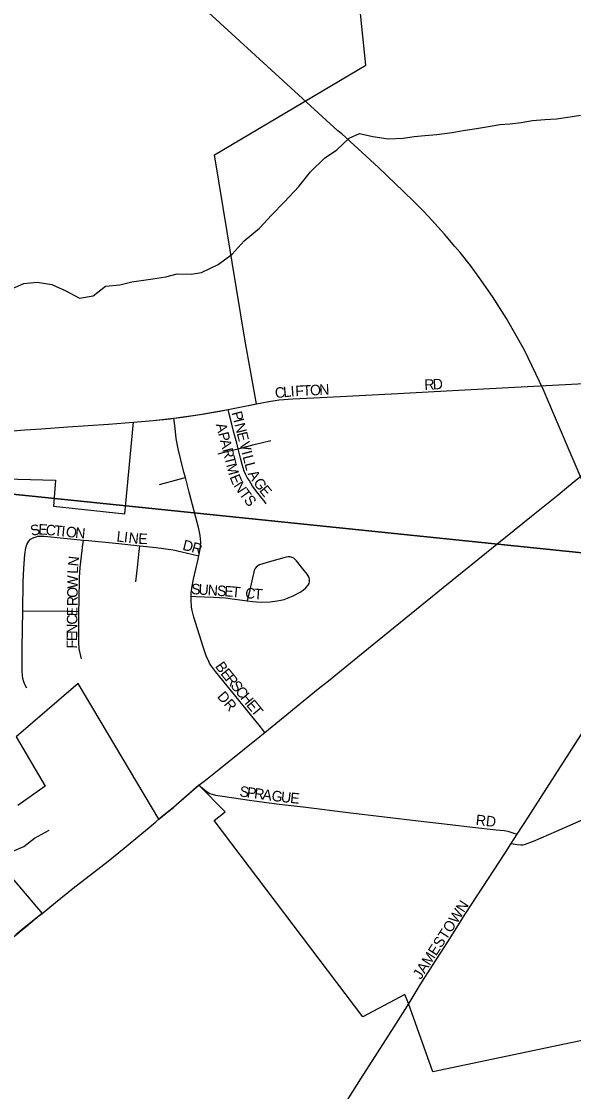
# Model space of a CAD drawing. Extents: x 1410790 to 1770854, y 566777 to 831614.
# Drawn here: x 1645691 to 1648322, y 663931 to 669029 of the extents above; entities that cross this region are included whole.
import ezdxf

# ---------------------------------------------------------------- set-up
doc = ezdxf.new("R2010")
doc.units = 0
for name, color, linetype in [('GM_X_City_Street', 7, 'Continuous'), ('GM_X_City_Street_Text', 7, 'Continuous'), ('GM_X_Corporation', 7, 'Continuous'), ('GM_X_County_Road', 7, 'Continuous'), ('GM_X_Minor_River', 7, 'Continuous'), ('GM_X_Rail_Line', 7, 'Continuous'), ('GM_X_Section', 7, 'Continuous'), ('GM_X_Township_Road', 7, 'Continuous'), ('GM_X_US_Route', 7, 'Continuous')]:
    doc.layers.add(name, color=color, linetype=linetype)

msp = doc.modelspace()

# ---------------------------------------------------------------- linework, layer by layer
at = {"layer": 'GM_X_City_Street'}
for points in [[(1646810.8, 667207.6), (1646870.1, 667219.2), (1646918.5, 667226.3), (1646983.7, 667231.7), (1647147.6, 667239.2), (1647483.9, 667256.7), (1647628.1, 667264.6), (1647862.8, 667278), (1648281, 667299.3), (1648431.4, 667307.9), (1648638.6, 667320.5), (1648815.2, 667331), (1648833.2, 667331.2), (1648847.9, 667331.1)], [(1646723, 666993.3), (1646716.8, 667019.7), (1646703.4, 667070.9), (1646693.2, 667110.2), (1646682.8, 667154), (1646676.3, 667181.2)], [(1646471.9, 666856.8), (1646465.2, 666881.7), (1646437.9, 666993.8), (1646428.9, 667042.5), (1646422.9, 667091.8), (1646417.2, 667138.6)], [(1646723, 666993.3), (1646800.3, 667013.1), (1646878.7, 667033.6)], [(1646628.2, 666969.9), (1646676.6, 666982.7), (1646723, 666993.3)], [(1646857.8, 666730.6), (1646846.8, 666744.8), (1646835.7, 666757.4), (1646824.7, 666771.6), (1646812.1, 666788.1), (1646792.4, 666814.9), (1646775.3, 666843.3), (1646766.6, 666857.2), (1646758.8, 666871.7), (1646752.3, 666886.8), (1646746.9, 666902.3), (1646742.5, 666917.9), (1646734.9, 666949.2), (1646723, 666993.3)], [(1646349.5, 666822.6), (1646442.1, 666848.5), (1646471.9, 666856.8)], [(1646536.7, 666483.1), (1646543.3, 666515.7), (1646544.9, 666531.7), (1646545.4, 666547.8), (1646544.8, 666563.9), (1646543.1, 666579.9), (1646536.6, 666611.5), (1646490.9, 666786.4), (1646471.9, 666856.8)], [(1645734.3, 666563), (1645749.6, 666570.3), (1645761.6, 666574.3), (1645768.4, 666576.5), (1645774.2, 666577.3), (1645783.7, 666577.5), (1645799.9, 666576.7), (1645987.3, 666558)], [(1645698.3, 666221.2), (1645699.4, 666358.5), (1645702.1, 666424.3), (1645707.4, 666489.8), (1645712.4, 666522.2), (1645717, 666537.9), (1645725.9, 666553.6), (1645734.3, 666563)], [(1645965.1, 666218.5), (1645965.3, 666266.4), (1645967.8, 666379.7), (1645971, 666428.2), (1645980.5, 666508.6), (1645982.7, 666524.7), (1645987.3, 666558)], [(1645987.3, 666558), (1646010.1, 666555.7), (1646155.8, 666541.5), (1646255.6, 666531.1)], [(1646236.4, 666359.7), (1646245.8, 666441.5), (1646252.7, 666505.1), (1646255.6, 666531.1)], [(1646255.6, 666531.1), (1646333.7, 666523), (1646414.2, 666511.9), (1646455.3, 666503), (1646509.7, 666489.6), (1646536.7, 666483.1)], [(1646499.6, 666291.7), (1646500.1, 666306.3), (1646504, 666339.3), (1646510.3, 666372), (1646533.6, 666467.8), (1646536.7, 666483.1)], [(1646765.9, 666269), (1646793.2, 666265.4), (1646811.2, 666263.8), (1646836.9, 666263.3), (1646876.4, 666265), (1646909.7, 666268.5), (1646926.3, 666271.6), (1646942.5, 666275.8), (1646958.5, 666281), (1646989.5, 666293.9), (1647019, 666309.9), (1647033, 666319.4), (1647046.1, 666330.6), (1647057.2, 666344.3), (1647061.7, 666352.2), (1647064, 666361.4), (1647064.1, 666371), (1647062.3, 666380), (1647053.1, 666395.4), (1647032.1, 666421.4), (1647000.8, 666459.7), (1646988.5, 666472.3), (1646980.4, 666476.2), (1646970.6, 666478.7), (1646962.6, 666478.6), (1646952.9, 666477.2), (1646872.9, 666454.8), (1646825.2, 666439.7), (1646816, 666434.7), (1646809.8, 666429.8), (1646804.2, 666423.1), (1646800, 666414.1), (1646789.1, 666364.7), (1646778.7, 666321), (1646765.9, 666269)], [(1646850.9, 665642.2), (1646823.5, 665676), (1646616.3, 665931.6), (1646596.5, 665958.2), (1646587.7, 665972.5), (1646579.9, 665987.3), (1646573.1, 666002.6), (1646556.8, 666049.6), (1646511.6, 666190.7), (1646503.8, 666223.1), (1646501.2, 666239.6), (1646499, 666273), (1646499.6, 666291.7)], [(1646499.6, 666291.7), (1646521.8, 666290.3), (1646605.4, 666286.7), (1646663.5, 666283)], [(1646663.5, 666283), (1646694.9, 666279), (1646743.8, 666272), (1646765.9, 666269)], [(1645716.3, 665853.3), (1645708.9, 665867.9), (1645702.8, 665883.1), (1645698.4, 665898.8), (1645695.7, 665914.9), (1645694.4, 665931.2), (1645694.5, 665978.4), (1645694.2, 666045.8), (1645698.3, 666221.2)], [(1645698.3, 666221.2), (1645908.6, 666219.8), (1645924.8, 666219.4), (1645965.1, 666218.5)], [(1645976.8, 665992.2), (1645966.7, 666039.7), (1645964.2, 666071.9), (1645965.1, 666218.5)], [(1648053.3, 665157.1), (1648103, 665235.7), (1648165.6, 665331.7), (1648370.8, 665651.2)], [(1648025, 665112.4), (1648053.2, 665108.7), (1648070.9, 665106.4), (1648079.9, 665106.7), (1648087.6, 665108.9), (1648131.3, 665124.8), (1648239.7, 665171.3), (1648492.7, 665282.4), (1648625.4, 665339.7), (1648717.9, 665382.6), (1648956, 665484.5), (1649010.8, 665508.8)], [(1646536.2, 665390.2), (1646575.2, 665358.8), (1646588.6, 665351.3), (1646599.2, 665347.8), (1646615.9, 665343.8), (1646649.5, 665337.7), (1646788.8, 665318.3)], [(1646788.8, 665318.3), (1646823, 665313.6), (1646919.1, 665301), (1647033.1, 665287.4), (1647260.9, 665259.3), (1647581.5, 665220.4), (1647733.9, 665202.7), (1647839.4, 665190.5), (1647953, 665178.5), (1647990.5, 665174.2), (1648008.6, 665171.1), (1648037.6, 665162.1), (1648053.3, 665157.1)], [(1648025, 665112.4), (1648053.3, 665157.1)], [(1647538.6, 664352.2), (1647590.2, 664439.1), (1647649.6, 664531.5), (1647722.3, 664644.6), (1647805.6, 664776.6), (1647997.8, 665069.5), (1648025, 665112.4)]]:
    msp.add_lwpolyline(points, dxfattribs=at)
at = {"layer": 'GM_X_Corporation'}
for points in [[(1650233.1, 669909.9), (1651025.1, 668176.7), (1651425.7, 667266.8), (1651660, 666881.1), (1651805, 666228.7), (1652306.7, 666341), (1652444.1, 665812.8), (1652082.6, 665732.9), (1652233.3, 664987), (1652150.7, 664969.9), (1647651.5, 664024.9), (1647535.3, 664350.9), (1647517.4, 664393.3), (1647317.3, 664287.2), (1646609, 665222.2), (1646661.6, 665264.2), (1646536.2, 665390.3), (1646414.9, 665284.8), (1646346.4, 665229), (1645961.7, 665875.9), (1645665.9, 665621.8), (1645803.4, 665386.1), (1645673.9, 665293.9)], [(1645373.9, 666856.3), (1645853.7, 666843.2), (1645843.7, 666719.8), (1646184, 666682.9), (1646224.3, 667120.1), (1646318.4, 667127.4), (1646417.2, 667138.6), (1646541, 667156.6), (1646676.3, 667181.2), (1646810.8, 667207.6), (1646757.6, 667505.3), (1646611.4, 668393.6), (1647332.2, 668821.3), (1647286.8, 669253.5)], [(1645492.5, 665127.3), (1645789.1, 664779.4), (1645719.4, 664724.5), (1645695, 664703.8), (1645663.8, 664677.7)]]:
    msp.add_lwpolyline(points, dxfattribs=at)
at = {"layer": 'GM_X_County_Road'}
msp.add_lwpolyline([(1647185, 663798.3), (1647308.1, 663992.2), (1647466.4, 664239.4), (1647519.2, 664322.7), (1647538.6, 664352.2)], dxfattribs=at)
at = {"layer": 'GM_X_Minor_River'}
for points in [[(1646549.7, 667833.2), (1646628.3, 667870.5), (1646694.9, 667920), (1646751.7, 667983.5), (1646824.5, 668044.9), (1646883.2, 668106.4), (1646944, 668170), (1647012.9, 668243.4), (1647067.7, 668313), (1647134.5, 668378.4), (1647193, 668417.9), (1647251.7, 668473.5), (1647302, 668495), (1647366, 668480.3), (1647438.1, 668469.6), (1647510.3, 668472.9), (1647562.5, 668480.4), (1647612.7, 668485.9), (1647670.9, 668491.4), (1647743.1, 668500.7), (1647795.4, 668510.2), (1647859.6, 668519.6), (1647915.8, 668529), (1647970.1, 668538.5), (1648020.2, 668542), (1648072.4, 668547.5), (1648126.6, 668557), (1648184.8, 668562.5), (1648241, 668565.9), (1648305.2, 668575.3), (1648355.4, 668582.8)], [(1645636.7, 667752), (1645703.2, 667781.4), (1645765.4, 667786.8), (1645835.5, 667776.1), (1645903.3, 667745.4), (1645967.1, 667710.7), (1646033.4, 667722.1), (1646092, 667767.6), (1646160.2, 667775), (1646216.5, 667788.4), (1646316.9, 667803.5), (1646379.1, 667812.9), (1646433.4, 667826.4), (1646499.5, 667825.7), (1646549.7, 667833.2)], [(1645646.4, 665074.8), (1645702.7, 665098.3), (1645753.2, 665137.8), (1645823.8, 665177.2)]]:
    msp.add_lwpolyline(points, dxfattribs=at)
at = {"layer": 'GM_X_Rail_Line'}
msp.add_lwpolyline([(1649110.9, 665091.4), (1648943.3, 665484.1), (1648793, 665835.4), (1648231.4, 667149.9), (1648177.4, 667277.4), (1648087.3, 667462.5), (1648002.2, 667614.3), (1647935.9, 667719), (1647872.1, 667810), (1647829.8, 667866), (1647780.8, 667928.9), (1647755.9, 667957.8), (1647705.9, 668015.6), (1647646.4, 668082), (1647607.7, 668123), (1647559.9, 668171.5), (1647512.4, 668217.1), (1647393, 668332.8), (1647217.4, 668493.3), (1647198, 668507.8), (1646320.4, 669313.4)], dxfattribs=at)
at = {"layer": 'GM_X_Section'}
msp.add_lwpolyline([(1649390.2, 671714.9), (1648871.3, 666444.6), (1643535.5, 666994.4), (1644043.9, 672228.9)], close=True, dxfattribs=at)
msp.add_lwpolyline([(1643535.5, 666994.4), (1648871.3, 666444.6), (1648441.9, 661910.9)], dxfattribs=at)
at = {"layer": 'GM_X_Township_Road'}
for points in [[(1646417.2, 667138.6), (1646447, 667142.4), (1646542.5, 667156.9), (1646637, 667173.3), (1646676.3, 667181.2)], [(1646676.3, 667181.2), (1646731, 667192.2), (1646804.8, 667206.4), (1646810.8, 667207.6)], [(1646185.9, 667117.1), (1646224.3, 667120.1), (1646318.4, 667127.4), (1646398.9, 667136.3), (1646417.2, 667138.6)], [(1645355.2, 667044.6), (1645376.7, 667047.9), (1645463.9, 667059.8), (1645609.8, 667075.8), (1645706.6, 667084.1), (1645786, 667089.1), (1645911.7, 667098), (1646008.9, 667104.6), (1646106.6, 667110.9), (1646185.9, 667117.1)]]:
    msp.add_lwpolyline(points, dxfattribs=at)
at = {"layer": 'GM_X_US_Route'}
for points in [[(1648296.9, 666814.8), (1648489.5, 666972), (1648577.5, 667043.7), (1648768.2, 667198.3), (1648833.5, 667247.1), (1648874.3, 667273.7), (1648915.8, 667296.4), (1648934.2, 667305.3), (1648976, 667325), (1649065.3, 667365), (1649080.5, 667371.9), (1649246, 667442.8), (1649396, 667508.3), (1649419, 667518.3)], [(1647105.4, 665849), (1647153.8, 665888.3), (1647293.7, 666001.6), (1647496.9, 666166.8), (1647699.7, 666332.8), (1648120.4, 666671.6), (1648184.3, 666722.7), (1648247.7, 666774.7), (1648296.9, 666814.8)], [(1646452.4, 665318), (1646452.7, 665318.3), (1646502.8, 665362.9), (1646536.2, 665390.2), (1646568.2, 665414.7), (1646631.9, 665466.2), (1646810.6, 665609.6), (1646850.9, 665642.2), (1647105.4, 665849)], [(1646331.3, 665216.3), (1646346.4, 665229), (1646389, 665263.3), (1646414.9, 665284.8), (1646452.4, 665318)], [(1645756.3, 664753.5), (1645767.4, 664762.6), (1645772, 664766.2), (1645789.1, 664779.4), (1645853.1, 664832.3), (1645937.8, 664899.4), (1646033.8, 664974.3), (1646104.3, 665028.9), (1646180, 665091.4), (1646264.8, 665160.5), (1646298.9, 665189.1), (1646331.3, 665216.3)], [(1645593.3, 664619.6), (1645621.4, 664642.9), (1645667.1, 664679), (1645698.3, 664705.2), (1645722.7, 664725.8), (1645756.3, 664753.5)]]:
    msp.add_lwpolyline(points, dxfattribs=at)

# ---------------------------------------------------------------- texts
at = {"layer": 'GM_X_City_Street_Text'}
for s, rotation, p in [('C', 6.2785, (1646901.4, 667234.2)), ('L', 5.8574, (1646940.6, 667238.5)), ('I', 4.2881, (1646975.3, 667242)), ('F', 2.9661, (1646996.9, 667243.7)), ('T', 2.7874, (1647032, 667245.5)), ('O', 2.8, (1647067.2, 667247.2)), ('N', 2.7882, (1647111.2, 667249.4)), ('R', 2.1979, (1647611.3, 667273.8)), ('D', 3.4759, (1647652.1, 667275.4)), ('P', 284.2715, (1646691.6, 667165.4)), ('I', 284.2218, (1646700.3, 667131.3)), ('A', 284.3119, (1646616.9, 667109.4)), ('N', 284.2649, (1646705.7, 667110)), ('P', 284.3013, (1646627.8, 667066.7)), ('A', 284.288, (1646636.5, 667032.6)), ('E', 284.2715, (1646716.5, 667067.3)), ('V', 284.2649, (1646728.4, 667020.4)), ('R', 284.2929, (1646647.4, 666990)), ('I', 284.2695, (1646739.3, 666977.8)), ('T', 284.3282, (1646657.1, 666951.6)), ('L', 284.2644, (1646744.7, 666956.5)), ('L', 284.6327, (1646753.4, 666922)), ('M', 284.7911, (1646666, 666917.1)), ('A', 300.2076, (1646768, 666874.3)), ('E', 292.4879, (1646681.8, 666859.1)), ('N', 303.0367, (1646699.9, 666817.6)), ('G', 306.4336, (1646793.4, 666831.3)), ('T', 306.3126, (1646725.7, 666778.2)), ('E', 309.7827, (1646821.5, 666793.4)), ('S', 308.6856, (1646747.9, 666748)), ('S', 13.3007, (1645739.9, 666577.4)), ('E', 357.3491, (1645770.5, 666585.1)), ('C', 354.6132, (1645805, 666583.5)), ('T', 354.4036, (1645844.4, 666579.8)), ('I', 354.3938, (1645879.4, 666576.4)), ('O', 354.396, (1645901.3, 666574.2)), ('N', 354.9644, (1645945.7, 666569.9)), ('L', 353.4984, (1646142.3, 666552.1)), ('I', 353.5122, (1646177.3, 666548.2)), ('N', 353.7771, (1646199.4, 666545.6)), ('E', 357.5937, (1646246.7, 666540.6)), ('D', 346.5574, (1646455.7, 666512.4)), ('R', 344.0613, (1646497.9, 666502.3)), ('N', 83.451, (1645961.3, 666431.3)), ('L', 87.7591, (1645960, 666397.1)), ('W', 89.3177, (1645959.2, 666327)), ('O', 89.3115, (1645958.7, 666283)), ('S', 356.1714, (1646498.3, 666301.4)), ('U', 356.1728, (1646533.4, 666299.1)), ('N', 356.1728, (1646577.3, 666296.1)), ('S', 356.1714, (1646621.2, 666293.2)), ('E', 355.8716, (1646656.2, 666290.9)), ('T', 354.2813, (1646691, 666288.4)), ('C', 352.0467, (1646754.4, 666283.7)), ('T', 355.9313, (1646797.3, 666277.8)), ('R', 89.3112, (1645958.2, 666243.5)), ('E', 89.317, (1645957.6, 666195.1)), ('C', 89.32, (1645957.2, 666155.5)), ('E', 89.3293, (1645956.3, 666076.3)), ('N', 89.3225, (1645956.7, 666111.5)), ('F', 89.317, (1645955.8, 666041.1)), ('B', 304.9363, (1646611.8, 665957.3)), ('E', 309.0085, (1646636.8, 665921.7)), ('R', 309.483, (1646659.3, 665894)), ('S', 309.4663, (1646684.4, 665863.5)), ('C', 309.4654, (1646706.8, 665836.3)), ('DR', 310.6039, (1646620.6, 665811.6)), ('H', 309.4655, (1646732, 665805.7)), ('E', 309.4772, (1646760, 665771.8)), ('T', 309.4772, (1646782.3, 665744.6)), ('S', 352.2447, (1646727.7, 665337.8)), ('P', 352.2585, (1646762.6, 665333)), ('R', 352.2545, (1646797.5, 665328.3)), ('A', 352.2486, (1646836.7, 665322.9)), ('G', 352.621, (1646880.7, 665316.9)), ('U', 354.0112, (1646925.6, 665311.1)), ('E', 354.2811, (1646969.6, 665306.5)), ('RD', 353.9889, (1647853.8, 665201.4)), ('JAMESTOWN', 57.2245, (1647594, 664462.1))]:
    msp.add_text(s, height=50, rotation=rotation, dxfattribs=at).set_placement(p)

doc.saveas('drawing.dxf')
